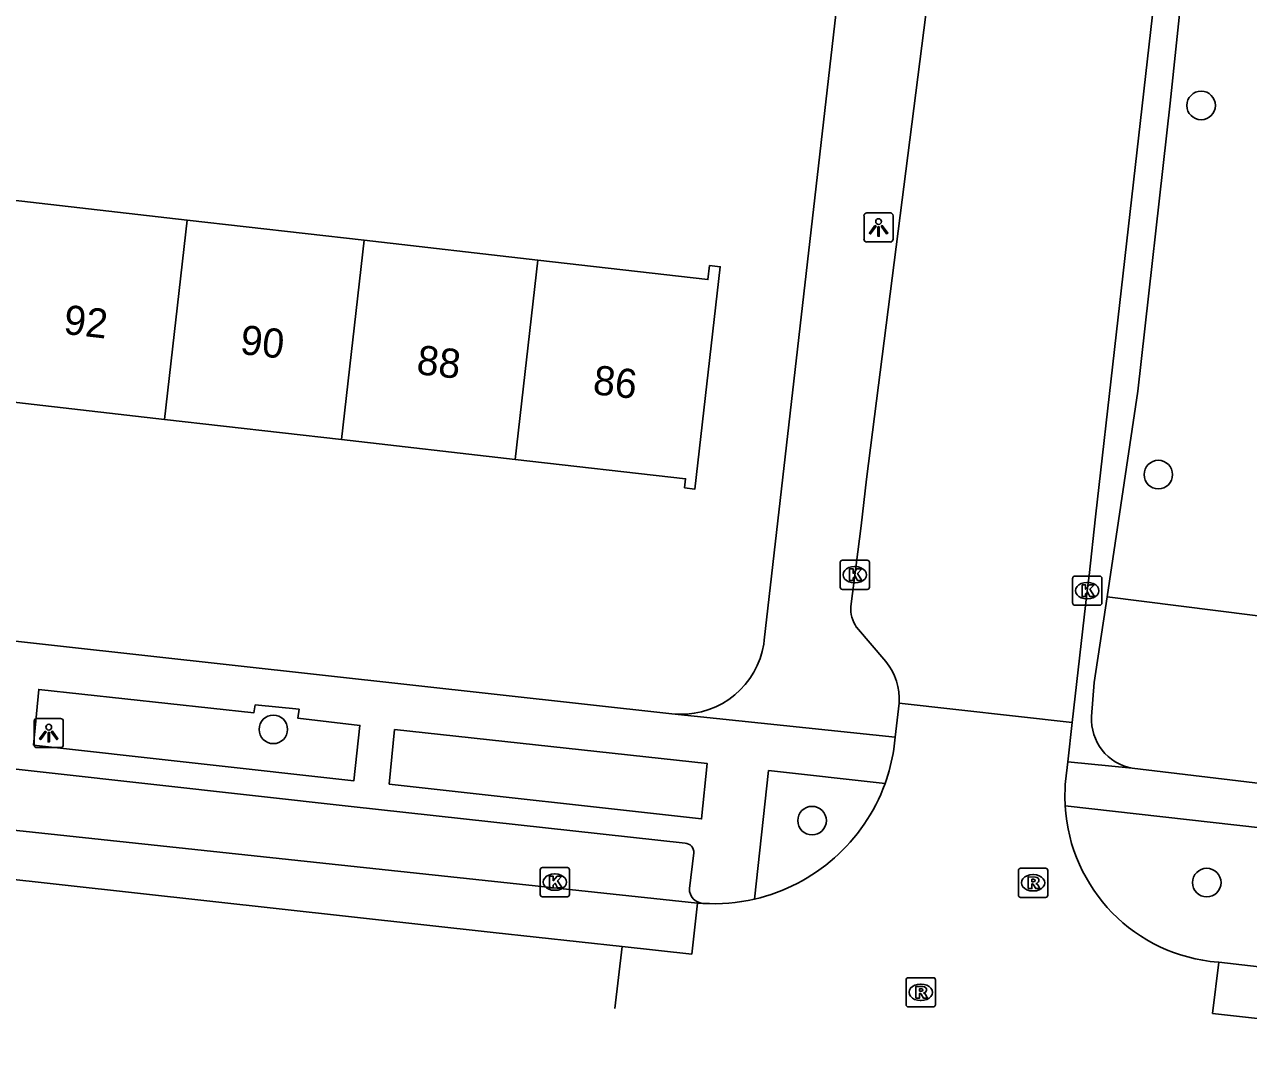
# Model space of a CAD drawing. Extents: x 162026 to 163499, y 387297 to 388169.
# Drawn here: x 162543.76 to 162585.7, y 387366.85 to 387401.95 of the extents above; entities that cross this region are included whole.
import ezdxf

# ---------------------------------------------------------------- set-up
doc = ezdxf.new("R2010")
doc.units = 0
for name, color, linetype in [('IMGEO_Boom', 7, 'Continuous'), ('IMGEO_Groenvoorziening', 7, 'Continuous'), ('IMGEO_Kolk', 7, 'Continuous'), ('IMGEO_Lichtpunt', 7, 'Continuous'), ('IMGEO_Pand', 7, 'Continuous'), ('IMGEO_Pand_nummerreeks', 7, 'Continuous'), ('IMGEO_Rijbaan_lokaal_gesloten', 7, 'Continuous'), ('IMGEO_Rijbaan_lokaal_open', 7, 'Continuous'), ('IMGEO_Rioolput', 7, 'Continuous'), ('IMGEO_Voetpad_open', 7, 'Continuous')]:
    doc.layers.add(name, color=color, linetype=linetype)

msp = doc.modelspace()

# ---------------------------------------------------------------- linework, layer by layer
at = {"layer": 'IMGEO_Boom'}
for centre in [(162584.073, 387399.176), (162582.606, 387386.536), (162552.284, 387377.812), (162570.743, 387374.687), (162584.266, 387372.565)]:
    msp.add_circle(centre, 0.489, dxfattribs=at)
at = {"layer": 'IMGEO_Groenvoorziening'}
msp.add_lwpolyline([(162580.851, 387382.351), (162589.632, 387381.244)], dxfattribs=at)
at = {"layer": 'IMGEO_Kolk'}
for p, q in [((162571.707, 387382.68), (162571.707, 387383.532)), ((162571.782, 387383.606), (162572.634, 387383.606)), ((162572.195, 387383.386), (162572.22, 387383.386)), ((162572.708, 387383.532), (162572.708, 387382.68)), ((162572.218, 387382.826), (162572.193, 387382.826)), ((162579.671, 387382.135), (162579.671, 387382.987)), ((162579.746, 387383.061), (162580.598, 387383.061)), ((162580.159, 387382.841), (162580.184, 387382.841)), ((162580.672, 387382.987), (162580.672, 387382.135)), ((162572.634, 387382.606), (162571.782, 387382.606)), ((162580.598, 387382.061), (162579.746, 387382.061)), ((162580.182, 387382.281), (162580.157, 387382.281)), ((162561.43, 387372.155), (162561.43, 387373.007)), ((162561.505, 387373.081), (162562.357, 387373.081)), ((162561.918, 387372.861), (162561.943, 387372.861)), ((162562.431, 387373.007), (162562.431, 387372.155)), ((162561.941, 387372.301), (162561.916, 387372.301)), ((162562.357, 387372.081), (162561.505, 387372.081))]:
    msp.add_line(p, q, dxfattribs=at)
for points in [[(162571.707, 387382.68), (162571.707, 387383.532)], [(162571.782, 387383.606), (162572.634, 387383.606)], [(162572.028, 387383.306), (162572.151, 387383.306), (162572.151, 387383.155), (162572.281, 387383.306), (162572.445, 387383.306), (162572.299, 387383.155), (162572.452, 387382.906), (162572.3, 387382.906), (162572.215, 387383.07), (162572.151, 387383.003), (162572.151, 387382.906), (162572.028, 387382.906), (162572.028, 387383.306)], [(162572.708, 387383.532), (162572.708, 387382.68)], [(162579.671, 387382.135), (162579.671, 387382.987)], [(162579.746, 387383.061), (162580.598, 387383.061)], [(162580.672, 387382.987), (162580.672, 387382.135)], [(162572.634, 387382.606), (162571.782, 387382.606)], [(162579.992, 387382.761), (162580.115, 387382.761), (162580.115, 387382.61), (162580.245, 387382.761), (162580.409, 387382.761), (162580.263, 387382.61), (162580.416, 387382.361), (162580.264, 387382.361), (162580.179, 387382.525), (162580.115, 387382.458), (162580.115, 387382.361), (162579.992, 387382.361), (162579.992, 387382.761)], [(162580.598, 387382.061), (162579.746, 387382.061)], [(162561.43, 387372.155), (162561.43, 387373.007)], [(162561.505, 387373.081), (162562.357, 387373.081)], [(162561.751, 387372.781), (162561.874, 387372.781), (162561.874, 387372.63), (162562.004, 387372.781), (162562.168, 387372.781), (162562.022, 387372.63), (162562.175, 387372.381), (162562.023, 387372.381), (162561.938, 387372.545), (162561.874, 387372.478), (162561.874, 387372.381), (162561.751, 387372.381), (162561.751, 387372.781)], [(162562.431, 387373.007), (162562.431, 387372.155)], [(162562.357, 387372.081), (162561.505, 387372.081)]]:
    msp.add_lwpolyline(points, dxfattribs=at)
for centre, start, end in [((162571.784, 387383.53), 91.552, 178.448), ((162571.784, 387383.53), 91.552, 178.448), ((162572.632, 387383.53), 1.552, 88.448), ((162572.632, 387383.53), 1.552, 88.448), ((162579.748, 387382.985), 91.552, 178.448), ((162579.748, 387382.985), 91.552, 178.448), ((162580.596, 387382.985), 1.552, 88.448), ((162580.596, 387382.985), 1.552, 88.448), ((162571.784, 387382.682), 181.552, 268.448), ((162571.784, 387382.682), 181.552, 268.448), ((162572.632, 387382.682), 271.552, 358.448), ((162572.632, 387382.682), 271.552, 358.448), ((162579.748, 387382.137), 181.552, 268.448), ((162579.748, 387382.137), 181.552, 268.448), ((162580.596, 387382.137), 271.552, 358.448), ((162580.596, 387382.137), 271.552, 358.448), ((162561.507, 387373.005), 91.552, 178.448), ((162561.507, 387373.005), 91.552, 178.448), ((162562.355, 387373.005), 1.552, 88.448), ((162562.355, 387373.005), 1.552, 88.448), ((162561.507, 387372.157), 181.552, 268.448), ((162561.507, 387372.157), 181.552, 268.448), ((162562.355, 387372.157), 271.552, 358.448), ((162562.355, 387372.157), 271.552, 358.448)]:
    msp.add_arc(centre, 0.0765, start, end, dxfattribs=at)
for centre, major_axis, ratio, start_param, end_param in [((162572.194, 387383.106), (-0.387, 0.002), 0.722429, 4.712389, 7.853982), ((162572.219, 387383.106), (-0.39, 0.002), 0.717154, 1.570796, 4.712389), ((162580.158, 387382.561), (-0.387, 0.002), 0.722429, 4.712389, 7.853982), ((162580.183, 387382.561), (-0.39, 0.002), 0.717154, 1.570796, 4.712389), ((162561.917, 387372.581), (-0.387, 0.002), 0.722429, 4.712389, 7.853982), ((162561.942, 387372.581), (-0.39, 0.002), 0.717154, 1.570796, 4.712389)]:
    msp.add_ellipse(centre, major_axis=major_axis, ratio=ratio, start_param=start_param, end_param=end_param, dxfattribs=at)
at = {"layer": 'IMGEO_Lichtpunt'}
for p, q in [((162572.522, 387395.402), (162572.522, 387394.595)), ((162572.522, 387395.402), (162572.522, 387394.595)), ((162573.424, 387395.497), (162572.616, 387395.497)), ((162573.424, 387395.497), (162572.616, 387395.497)), ((162573.518, 387394.595), (162573.518, 387395.402)), ((162573.518, 387394.595), (162573.518, 387395.402)), ((162572.616, 387394.501), (162573.424, 387394.501)), ((162572.616, 387394.501), (162573.424, 387394.501)), ((162544.992, 387378.184), (162544.184, 387378.184)), ((162544.992, 387378.184), (162544.184, 387378.184)), ((162544.09, 387378.089), (162544.09, 387377.282)), ((162544.09, 387378.089), (162544.09, 387377.282)), ((162545.086, 387377.282), (162545.086, 387378.089)), ((162545.086, 387377.282), (162545.086, 387378.089)), ((162544.184, 387377.188), (162544.992, 387377.188)), ((162544.184, 387377.188), (162544.992, 387377.188))]:
    msp.add_line(p, q, dxfattribs=at)
for points in [[(162572.896, 387395.066), (162572.935, 387395.038), (162572.747, 387394.776), (162572.709, 387394.803), (162572.896, 387395.066)], [(162572.998, 387395.018), (162573.045, 387395.018), (162573.045, 387394.696), (162572.998, 387394.696), (162572.998, 387395.018)], [(162573.108, 387395.038), (162573.146, 387395.065), (162573.333, 387394.803), (162573.294, 387394.775), (162573.108, 387395.038)], [(162544.464, 387377.753), (162544.503, 387377.725), (162544.315, 387377.463), (162544.277, 387377.49), (162544.464, 387377.753)], [(162544.676, 387377.725), (162544.714, 387377.752), (162544.901, 387377.49), (162544.862, 387377.462), (162544.676, 387377.725)], [(162544.566, 387377.705), (162544.613, 387377.705), (162544.613, 387377.383), (162544.566, 387377.383), (162544.566, 387377.705)]]:
    msp.add_lwpolyline(points, dxfattribs=at)
for centre in [(162573.021, 387395.2), (162544.589, 387377.887)]:
    msp.add_circle(centre, 0.0994, dxfattribs=at)
for centre, start, end in [((162572.616, 387395.402), 90, 180), ((162572.616, 387395.402), 90, 180), ((162573.424, 387395.402), 0, 90), ((162573.424, 387395.402), 0, 90), ((162572.616, 387394.595), 180, 270), ((162572.616, 387394.595), 180, 270), ((162573.424, 387394.595), 270, 0), ((162573.424, 387394.595), 270, 360), ((162544.184, 387378.089), 90, 180), ((162544.184, 387378.089), 90, 180), ((162544.992, 387378.089), 0, 90), ((162544.992, 387378.089), 0, 90), ((162544.184, 387377.282), 180, 270), ((162544.184, 387377.282), 180, 270), ((162544.992, 387377.282), 270, 0), ((162544.992, 387377.282), 270, 360)]:
    msp.add_arc(centre, 0.0946, start, end, dxfattribs=at)
at = {"layer": 'IMGEO_Pand'}
for points in [[(162543.27, 387395.94), (162549.328, 387395.25)], [(162549.328, 387395.25), (162548.55, 387388.427)], [(162549.328, 387395.25), (162555.4, 387394.558)], [(162555.4, 387394.558), (162554.622, 387387.735)], [(162555.4, 387394.558), (162561.343, 387393.881)], [(162561.343, 387393.881), (162567.176, 387393.216), (162567.231, 387393.695), (162567.595, 387393.653), (162566.727, 387386.042), (162566.373, 387386.083), (162566.408, 387386.392), (162560.565, 387387.058)], [(162560.565, 387387.058), (162561.343, 387393.881)], [(162548.55, 387388.427), (162542.492, 387389.118)], [(162554.622, 387387.735), (162548.55, 387388.427)], [(162560.565, 387387.058), (162554.622, 387387.735)]]:
    msp.add_lwpolyline(points, dxfattribs=at)
at = {"layer": 'IMGEO_Rijbaan_lokaal_gesloten'}
for points in [[(162564.23, 387370.379), (162559.818, 387370.862), (162518.186, 387375.46), (162507.846, 387376.647), (162492.641, 387378.303)], [(162566.814, 387371.862), (162527.979, 387376.004), (162517.123, 387377.359)], [(162584.68, 387369.838), (162588.126, 387369.446)]]:
    msp.add_lwpolyline(points, dxfattribs=at)
at = {"layer": 'IMGEO_Rijbaan_lokaal_open'}
for points in [[(162579.655, 387378.051), (162580.172, 387382.561), (162580.231, 387383.076), (162580.451, 387385.092), (162586.67, 387439.788)], [(162575.114, 387405.97), (162572.612, 387386.379), (162572.427, 387384.787), (162572.068, 387382.025)], [(162572.267, 387381.306), (162573.27, 387380.135)], [(162573.722, 387378.713), (162573.591, 387377.545)], [(162579.655, 387378.051), (162573.722, 387378.713)], [(162579.504, 387376.706), (162579.655, 387378.051)], [(162573.591, 387377.545), (162573.545, 387377.133)], [(162579.428, 387376.029), (162579.504, 387376.706)], [(162566.814, 387371.862), (162566.622, 387370.117), (162564.23, 387370.379)], [(162567.004, 387371.854), (162566.892, 387371.857), (162566.814, 387371.862)], [(162563.988, 387368.254), (162564.23, 387370.379)], [(162595.563, 387366.85), (162584.467, 387368.088), (162584.68, 387369.838)], [(162584.68, 387369.838), (162584.652, 387369.841)]]:
    msp.add_lwpolyline(points, dxfattribs=at)
for centre, radius, start, end in [((162573.228, 387381.959), 1.162, 176.7404, 214.201), ((162571.701, 387378.854), 2.026, 356.0214, 39.2456), ((162567.32, 387378.104), 6.3, 340.0431, 351.131), ((162567.374, 387378.088), 6.244, 282.882, 340.017), ((162585.267, 387375.512), 5.862, 174.9435, 183.1423), ((162585.097, 387375.516), 5.693, 183.2756, 265.5123), ((162567.369, 387378.107), 6.264, 266.6556, 282.8825)]:
    msp.add_arc(centre, radius, start, end, dxfattribs=at)
at = {"layer": 'IMGEO_Rioolput'}
for p, q in [((162577.814, 387372.132), (162577.814, 387372.984)), ((162577.889, 387373.058), (162578.741, 387373.058)), ((162578.302, 387372.838), (162578.327, 387372.838)), ((162578.815, 387372.984), (162578.815, 387372.132)), ((162578.741, 387372.058), (162577.889, 387372.058)), ((162578.325, 387372.278), (162578.3, 387372.278)), ((162573.965, 387368.383), (162573.965, 387369.235)), ((162574.04, 387369.309), (162574.892, 387369.309)), ((162574.453, 387369.089), (162574.478, 387369.089)), ((162574.966, 387369.235), (162574.966, 387368.383)), ((162574.476, 387368.529), (162574.451, 387368.529)), ((162574.892, 387368.309), (162574.04, 387368.309))]:
    msp.add_line(p, q, dxfattribs=at)
for points in [[(162577.814, 387372.132), (162577.814, 387372.984)], [(162577.889, 387373.058), (162578.741, 387373.058)], [(162578.403, 387372.756), (162578.151, 387372.758), (162578.151, 387372.358)], [(162578.815, 387372.984), (162578.815, 387372.132)], [(162578.151, 387372.358), (162578.275, 387372.358), (162578.275, 387372.52), (162578.286, 387372.52)], [(162578.329, 387372.677), (162578.275, 387372.677), (162578.275, 387372.596)], [(162578.275, 387372.596), (162578.327, 387372.596)], [(162578.333, 387372.491), (162578.404, 387372.358), (162578.544, 387372.358), (162578.479, 387372.484)], [(162578.741, 387372.058), (162577.889, 387372.058)], [(162573.965, 387368.383), (162573.965, 387369.235)], [(162574.04, 387369.309), (162574.892, 387369.309)], [(162574.554, 387369.007), (162574.302, 387369.009), (162574.302, 387368.609)], [(162574.966, 387369.235), (162574.966, 387368.383)], [(162574.302, 387368.609), (162574.426, 387368.609), (162574.426, 387368.771), (162574.437, 387368.771)], [(162574.48, 387368.928), (162574.426, 387368.928), (162574.426, 387368.847)], [(162574.426, 387368.847), (162574.478, 387368.847)], [(162574.484, 387368.742), (162574.555, 387368.609), (162574.695, 387368.609), (162574.63, 387368.735)], [(162574.892, 387368.309), (162574.04, 387368.309)]]:
    msp.add_lwpolyline(points, dxfattribs=at)
for centre, radius, start, end in [((162577.891, 387372.982), 0.0765, 91.552, 178.448), ((162577.891, 387372.982), 0.0765, 91.552, 178.448), ((162578.402, 387372.646), 0.109, 350.3612, 89.416), ((162578.739, 387372.982), 0.0765, 1.552, 88.448), ((162578.739, 387372.982), 0.0765, 1.552, 88.448), ((162578.285, 387372.467), 0.0533, 26.0293, 88.6989), ((162578.311, 387372.785), 0.19, 274.7715, 282.9687), ((162578.335, 387372.581), 0.0964, 77.0061, 93.1865), ((162578.349, 387372.638), 0.0378, 276.6634, 79.6772), ((162578.4, 387372.646), 0.112, 277.5842, 350.9817), ((162578.384, 387372.431), 0.108, 29.5134, 73.7905), ((162577.891, 387372.134), 0.0765, 181.552, 268.448), ((162577.891, 387372.134), 0.0765, 181.552, 268.448), ((162578.739, 387372.134), 0.0765, 271.552, 358.448), ((162578.739, 387372.134), 0.0765, 271.552, 358.448), ((162574.042, 387369.233), 0.0765, 91.552, 178.448), ((162574.042, 387369.233), 0.0765, 91.552, 178.448), ((162574.553, 387368.897), 0.109, 350.3612, 89.416), ((162574.89, 387369.233), 0.0765, 1.552, 88.448), ((162574.89, 387369.233), 0.0765, 1.552, 88.448), ((162574.436, 387368.718), 0.0533, 26.0293, 88.6989), ((162574.462, 387369.036), 0.19, 274.7715, 282.9687), ((162574.486, 387368.832), 0.0964, 77.0061, 93.1865), ((162574.5, 387368.889), 0.0378, 276.6634, 79.6772), ((162574.551, 387368.897), 0.112, 277.5842, 350.9817), ((162574.535, 387368.682), 0.108, 29.5134, 73.7905), ((162574.042, 387368.385), 0.0765, 181.552, 268.448), ((162574.042, 387368.385), 0.0765, 181.552, 268.448), ((162574.89, 387368.385), 0.0765, 271.552, 358.448), ((162574.89, 387368.385), 0.0765, 271.552, 358.448)]:
    msp.add_arc(centre, radius, start, end, dxfattribs=at)
for centre, major_axis, ratio, start_param, end_param in [((162578.301, 387372.558), (-0.387, 0.002), 0.722429, 4.712389, 7.853982), ((162578.326, 387372.558), (-0.39, 0.002), 0.717154, 1.570796, 4.712389), ((162574.452, 387368.809), (-0.387, 0.002), 0.722429, 4.712389, 7.853982), ((162574.477, 387368.809), (-0.39, 0.002), 0.717154, 1.570796, 4.712389)]:
    msp.add_ellipse(centre, major_axis=major_axis, ratio=ratio, start_param=start_param, end_param=end_param, dxfattribs=at)
at = {"layer": 'IMGEO_Voetpad_open'}
for points in [[(162571.901, 387405.298), (162569.106, 387380.869), (162569.087, 387380.733), (162569.035, 387380.483), (162568.96, 387380.238), (162568.864, 387380), (162568.747, 387379.772), (162568.61, 387379.556), (162568.454, 387379.352), (162568.281, 387379.163), (162568.091, 387378.991), (162567.887, 387378.836), (162567.67, 387378.7), (162567.442, 387378.584), (162567.204, 387378.489), (162566.958, 387378.415), (162566.707, 387378.364), (162566.453, 387378.335), (162566.197, 387378.329), (162565.941, 387378.346)], [(162580.851, 387382.351), (162581.905, 387389.398), (162583.009, 387399.251), (162583.642, 387405.25)], [(162514.853, 387383.996), (162565.941, 387378.346)], [(162580.321, 387378.255), (162580.411, 387379.412), (162580.851, 387382.351)], [(162566.389, 387373.92), (162554.945, 387375.167), (162523.796, 387378.637), (162518.604, 387379.187), (162518.095, 387379.252)], [(162544.068, 387377.274), (162555.046, 387376.053), (162555.251, 387377.945), (162553.119, 387378.198), (162553.166, 387378.502), (162551.665, 387378.65), (162551.613, 387378.377), (162544.244, 387379.181), (162544.068, 387377.274)], [(162565.941, 387378.346), (162573.591, 387377.545)], [(162556.256, 387375.93), (162566.954, 387374.744), (162567.153, 387376.641), (162556.44, 387377.805), (162556.256, 387375.93)], [(162579.504, 387376.706), (162581.714, 387376.483)], [(162573.242, 387375.954), (162569.25, 387376.402), (162568.766, 387372.001)], [(162587.156, 387375.83), (162581.714, 387376.483)], [(162588.256, 387370.642), (162588.638, 387374.157), (162579.414, 387375.191)], [(162566.543, 387372.364), (162566.689, 387373.581)]]:
    msp.add_lwpolyline(points, dxfattribs=at)
for centre, radius, start, end in [((162582.012, 387378.151), 1.694, 176.4742, 259.8688), ((162566.365, 387373.596), 0.325, 357.3291, 85.6858), ((162567.029, 387372.34), 0.487, 177.1615, 267.0607)]:
    msp.add_arc(centre, radius, start, end, dxfattribs=at)

# ---------------------------------------------------------------- texts
at = {"layer": 'IMGEO_Pand_nummerreeks'}
for s, p in [('92', (162545.069, 387391.36)), ('90', (162551.119, 387390.67)), ('88', (162557.163, 387389.981)), ('86', (162563.205, 387389.293))]:
    msp.add_text(s, height=1, rotation=353.4985, dxfattribs=at).set_placement(p)

doc.saveas('drawing.dxf')
